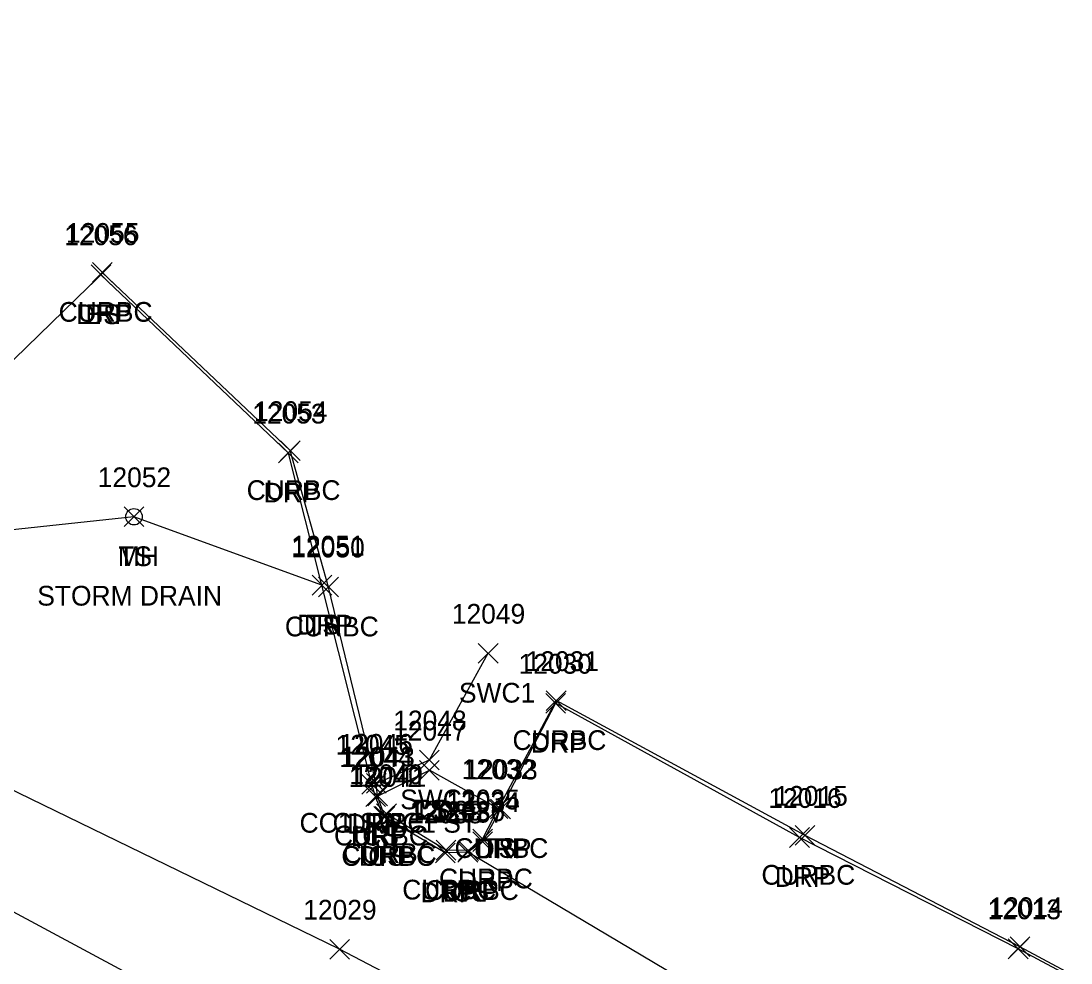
# Model space of a CAD drawing. Extents: x 1462089 to 1464015, y 730534 to 736144.
# Drawn here: x 1463113.5 to 1463219.9, y 731823.9 to 731919.3 of the extents above; entities that cross this region are included whole.
import ezdxf

# ---------------------------------------------------------------- set-up
doc = ezdxf.new("R2010")
doc.units = 0
for name, color, linetype in [('L_A', 7, 'Continuous'), ('L_I', 7, 'Continuous'), ('L_TIC', 7, 'Continuous'), ('LELB', 7, 'Continuous'), ('R_A', 7, 'Continuous'), ('R_I', 7, 'Continuous'), ('R_TIC', 7, 'Continuous'), ('RC', 7, 'Continuous'), ('RDP', 7, 'Continuous'), ('RSW', 7, 'Continuous'), ('U_A', 7, 'Continuous'), ('U_C', 7, 'Continuous'), ('U_I', 7, 'Continuous'), ('UUMH', 7, 'Continuous')]:
    doc.layers.add(name, color=color, linetype=linetype)

msp = doc.modelspace()

# ---------------------------------------------------------------- linework, layer by layer
at = {"layer": 'L_TIC'}
for points in [[(1463120.57, 731892.61), (1463122.57, 731894.61)], [(1463122.57, 731892.61), (1463120.57, 731894.61)], [(1463123.92, 731868.09), (1463125.92, 731870.09)], [(1463125.92, 731868.09), (1463123.92, 731870.09)], [(1463142.96, 731861.16), (1463144.96, 731863.16)], [(1463144.96, 731861.16), (1463142.96, 731863.16)], [(1463153.85, 731842.41), (1463155.85, 731844.41)], [(1463155.85, 731842.41), (1463153.85, 731844.41)], [(1463153.85, 731842.41), (1463155.85, 731844.41)], [(1463155.85, 731842.41), (1463153.85, 731844.41)], [(1463148.61, 731839.79), (1463150.61, 731841.79)], [(1463150.61, 731839.79), (1463148.61, 731841.79)], [(1463160.81, 731838.52), (1463162.81, 731840.52)], [(1463162.81, 731838.52), (1463160.81, 731840.52)], [(1463149.21, 731837.73), (1463151.21, 731839.73)], [(1463151.21, 731837.73), (1463149.21, 731839.73)], [(1463157.75, 731834.1), (1463159.75, 731836.1)], [(1463159.75, 731834.1), (1463157.75, 731836.1)], [(1463144.75, 731824.27), (1463146.75, 731826.27)], [(1463146.75, 731824.27), (1463144.75, 731826.27)]]:
    msp.add_lwpolyline(points, dxfattribs=at)
at = {"layer": 'LELB'}
for points in [[(1463349.11, 731719.96), (1463308.23, 731746.39), (1463263.63, 731771.57), (1463259.79, 731773.68), (1463258.35, 731770.53), (1463250.24, 731775.02), (1463228.56, 731786.9), (1463180.1, 731807.31), (1463145.75, 731825.27), (1463101.9, 731846.58), (1463066.66, 731858.66), (1463034.49, 731873.42), (1462979.54, 731901.54), (1462946.76, 731919.32)], [(1463121.57, 731893.61), (1463102.76, 731875.34), (1463101.76, 731874.06), (1463086.38, 731888.43), (1463071.16, 731902.32)], [(1463330.94, 731717.3), (1463300.45, 731733.49), (1463244.58, 731763.32), (1463221.48, 731775.06), (1463174.55, 731797.91), (1463139.51, 731814.64), (1463096.57, 731837.7), (1463065.26, 731854.92), (1463034.49, 731873.42)], [(1463143.96, 731862.16), (1463124.92, 731869.09), (1463105.64, 731867.04)], [(1463149.61, 731840.79), (1463154.85, 731843.41)], [(1463161.81, 731839.52), (1463154.85, 731843.41)], [(1463259.79, 731773.68), (1463261.88, 731776.8), (1463254.06, 731781.47), (1463232.87, 731794.14), (1463187.04, 731818.29), (1463158.75, 731835.1)]]:
    msp.add_lwpolyline(points, dxfattribs=at)
at = {"layer": 'R_TIC'}
for points in [[(1463120.57, 731892.61), (1463122.57, 731894.61)], [(1463122.57, 731892.61), (1463120.57, 731894.61)], [(1463120.71, 731892.85), (1463122.71, 731894.85)], [(1463122.71, 731892.85), (1463120.71, 731894.85)], [(1463139.57, 731874.54), (1463141.57, 731876.54)], [(1463141.57, 731874.54), (1463139.57, 731876.54)], [(1463139.76, 731874.79), (1463141.76, 731876.79)], [(1463141.76, 731874.79), (1463139.76, 731876.79)], [(1463142.96, 731861.16), (1463144.96, 731863.16)], [(1463144.96, 731861.16), (1463142.96, 731863.16)], [(1463143.63, 731860.97), (1463145.63, 731862.97)], [(1463145.63, 731860.97), (1463143.63, 731862.97)], [(1463159.81, 731854.26), (1463161.81, 731856.26)], [(1463161.81, 731854.26), (1463159.81, 731856.26)], [(1463166.64, 731849.19), (1463168.64, 731851.19)], [(1463168.64, 731849.19), (1463166.64, 731851.19)], [(1463166.7, 731849.46), (1463168.7, 731851.46)], [(1463168.7, 731849.46), (1463166.7, 731851.46)], [(1463153.86, 731843.45), (1463155.86, 731845.45)], [(1463155.86, 731843.45), (1463153.86, 731845.45)], [(1463148.02, 731840.99), (1463150.02, 731842.99)], [(1463150.02, 731840.99), (1463148.02, 731842.99)], [(1463148.47, 731841.08), (1463150.47, 731843.08)], [(1463150.47, 731841.08), (1463148.47, 731843.08)], [(1463148.47, 731841.08), (1463150.47, 731843.08)], [(1463150.47, 731841.08), (1463148.47, 731843.08)], [(1463148.41, 731839.72), (1463150.41, 731841.72)], [(1463150.41, 731839.72), (1463148.41, 731841.72)], [(1463148.61, 731839.79), (1463150.61, 731841.79)], [(1463150.61, 731839.79), (1463148.61, 731841.79)], [(1463160.81, 731838.52), (1463162.81, 731840.52)], [(1463162.81, 731838.52), (1463160.81, 731840.52)], [(1463161.06, 731838.47), (1463163.06, 731840.47)], [(1463163.06, 731838.47), (1463161.06, 731840.47)], [(1463149.21, 731837.73), (1463151.21, 731839.73)], [(1463151.21, 731837.73), (1463149.21, 731839.73)], [(1463149.35, 731837.72), (1463151.35, 731839.72)], [(1463151.35, 731837.72), (1463149.35, 731839.72)], [(1463149.51, 731838), (1463151.51, 731840)], [(1463151.51, 731838), (1463149.51, 731840)], [(1463159.25, 731835.44), (1463161.25, 731837.44)], [(1463161.25, 731835.44), (1463159.25, 731837.44)], [(1463159.26, 731835.18), (1463161.26, 731837.18)], [(1463161.26, 731835.18), (1463159.26, 731837.18)], [(1463191.36, 731835.59), (1463193.36, 731837.59)], [(1463193.36, 731835.59), (1463191.36, 731837.59)], [(1463191.92, 731835.81), (1463193.92, 731837.81)], [(1463193.92, 731835.81), (1463191.92, 731837.81)], [(1463155.47, 731834.03), (1463157.47, 731836.03)], [(1463157.47, 731834.03), (1463155.47, 731836.03)], [(1463155.53, 731834.31), (1463157.53, 731836.31)], [(1463157.53, 731834.31), (1463155.53, 731836.31)], [(1463157.75, 731834.1), (1463159.75, 731836.1)], [(1463159.75, 731834.1), (1463157.75, 731836.1)], [(1463157.82, 731834.26), (1463159.82, 731836.26)], [(1463159.82, 731834.26), (1463157.82, 731836.26)], [(1463213.52, 731824.31), (1463215.52, 731826.31)], [(1463215.52, 731824.31), (1463213.52, 731826.31)], [(1463213.7, 731824.53), (1463215.7, 731826.53)], [(1463215.7, 731824.53), (1463213.7, 731826.53)]]:
    msp.add_lwpolyline(points, dxfattribs=at)
at = {"layer": 'RC'}
msp.add_lwpolyline([(1463256.16, 731795.29), (1463249.23, 731793.11), (1463242.35, 731793.4), (1463239.28, 731795.29), (1463238.52, 731797.83), (1463239.35, 731801.9), (1463243.8, 731809.91), (1463214.7, 731825.53), (1463192.92, 731836.81), (1463167.7, 731850.46), (1463161.81, 731839.52), (1463160.25, 731836.44), (1463158.82, 731835.26), (1463156.53, 731835.31), (1463150.51, 731839), (1463150.35, 731838.72), (1463149.61, 731840.79), (1463149.47, 731842.08), (1463144.63, 731861.97), (1463140.76, 731875.79), (1463121.71, 731893.85)], dxfattribs=at)
at = {"layer": 'RDP'}
msp.add_lwpolyline([(1463256.16, 731795.07), (1463249.17, 731792.94), (1463242.2, 731793.21), (1463239.22, 731795.12), (1463238.2, 731797.84), (1463239.16, 731802.06), (1463243.4, 731809.88), (1463214.52, 731825.31), (1463192.36, 731836.59), (1463167.64, 731850.19), (1463162.06, 731839.47), (1463160.26, 731836.18), (1463158.75, 731835.1), (1463156.47, 731835.03), (1463150.21, 731838.73), (1463149.41, 731840.72), (1463149.02, 731841.99), (1463143.96, 731862.16), (1463140.57, 731875.54), (1463121.57, 731893.61)], dxfattribs=at)
at = {"layer": 'RSW'}
msp.add_lwpolyline([(1463149.47, 731842.08), (1463154.86, 731844.45), (1463160.81, 731855.26)], dxfattribs=at)
at = {"layer": 'UUMH'}
for p, q in [((1463124.92, 731869.09), (1463124.92, 731869.09)), ((1463125.75, 731869.09), (1463125.75, 731869.09))]:
    msp.add_line(p, q, dxfattribs=at)
msp.add_circle((1463124.92, 731869.09), 0.833, dxfattribs=at)

# ---------------------------------------------------------------- texts
at = {"layer": 'L_A'}
for s, p in [('BS', (1463120.01, 731888.61)), ('TS', (1463123.33, 731864.09)), ('TS', (1463142.37, 731857.16)), ('TS', (1463153.25, 731838.41)), ('CS', (1463153.29, 731838.41)), ('CS', (1463148.05, 731835.79)), ('TS', (1463160.22, 731834.52)), ('CS', (1463148.65, 731833.73)), ('CS', (1463157.19, 731830.1))]:
    msp.add_text(s, height=2, dxfattribs=at).set_placement(p)
at = {"layer": 'L_I'}
for s, p in [('12056', (1463117.85, 731896.61)), ('12052', (1463121.25, 731872.09)), ('12051', (1463140.86, 731865.16)), ('12047', (1463151.18, 731846.41)), ('12047', (1463151.18, 731846.41)), ('12043', (1463145.94, 731843.79)), ('12032', (1463158.14, 731842.52)), ('12041', (1463147.11, 731841.73)), ('12037', (1463155.08, 731838.1)), ('12029', (1463142.07, 731828.27))]:
    msp.add_text(s, height=2, dxfattribs=at).set_placement(p)
at = {"layer": 'R_A'}
for s, p in [('CURBC', (1463117.29, 731888.85)), ('DRP', (1463119.06, 731888.61)), ('CURBC', (1463136.34, 731870.79)), ('DRP', (1463138.06, 731870.54)), ('CURBC', (1463140.21, 731856.97)), ('DRP', (1463141.45, 731857.16)), ('SWC1', (1463157.85, 731850.26)), ('CURBC', (1463163.28, 731845.46)), ('DRP', (1463165.13, 731845.19)), ('SWC1', (1463151.9, 731839.45)), ('CC1 SWC1 ST', (1463141.7, 731837.08)), ('CURBC', (1463145.05, 731837.08)), ('DRP', (1463146.51, 731836.99)), ('CURBC', (1463145.19, 731835.79)), ('DRP', (1463146.9, 731835.72)), ('CURBC', (1463146.09, 731834)), ('CURBC', (1463157.4, 731834.52)), ('DRP', (1463159.55, 731834.47)), ('CURBC', (1463145.93, 731833.72)), ('DRP', (1463147.7, 731833.73)), ('CURBC', (1463188.5, 731831.81)), ('CURBC', (1463155.83, 731831.44)), ('DRP', (1463157.75, 731831.18)), ('DRP', (1463189.85, 731831.59)), ('CURBC', (1463152.11, 731830.31)), ('DRP', (1463153.96, 731830.03)), ('CURBC', (1463154.4, 731830.26)), ('DRP', (1463156.23, 731830.1))]:
    msp.add_text(s, height=2, dxfattribs=at).set_placement(p)
at = {"layer": 'R_I'}
for s, p in [('12056', (1463117.85, 731896.61)), ('12055', (1463118.04, 731896.85)), ('12053', (1463136.9, 731878.54)), ('12054', (1463137.09, 731878.79)), ('12051', (1463140.86, 731865.16)), ('12050', (1463140.87, 731864.97)), ('12049', (1463157.13, 731858.26)), ('12030', (1463163.89, 731853.19)), ('12031', (1463164.6, 731853.46)), ('12048', (1463151.19, 731847.45)), ('12045', (1463145.35, 731844.99)), ('12046', (1463145.74, 731845.08)), ('12046', (1463145.74, 731845.08)), ('12044', (1463145.74, 731843.72)), ('12043', (1463145.94, 731843.79)), ('12032', (1463158.14, 731842.52)), ('12033', (1463158.39, 731842.47)), ('12042', (1463146.68, 731841.72)), ('12040', (1463146.75, 731842)), ('12041', (1463147.11, 731841.73)), ('12035', (1463156.58, 731839.44)), ('12034', (1463156.59, 731839.18)), ('12016', (1463189.2, 731839.59)), ('12015', (1463189.82, 731839.81)), ('12039', (1463152.86, 731838.31)), ('12037', (1463155.08, 731838.1)), ('12036', (1463155.09, 731838.26)), ('12038', (1463152.8, 731838.03)), ('12014', (1463211.6, 731828.53)), ('12013', (1463211.42, 731828.31))]:
    msp.add_text(s, height=2, dxfattribs=at).set_placement(p)
at = {"layer": 'U_A'}
msp.add_text('MH', height=2, dxfattribs=at).set_placement((1463123.28, 731864.09))
at = {"layer": 'U_C'}
msp.add_text('STORM DRAIN', height=2, dxfattribs=at).set_placement((1463115.12, 731860.09))
at = {"layer": 'U_I'}
msp.add_text('12052', height=2, dxfattribs=at).set_placement((1463121.25, 731872.09))

doc.saveas('drawing.dxf')
